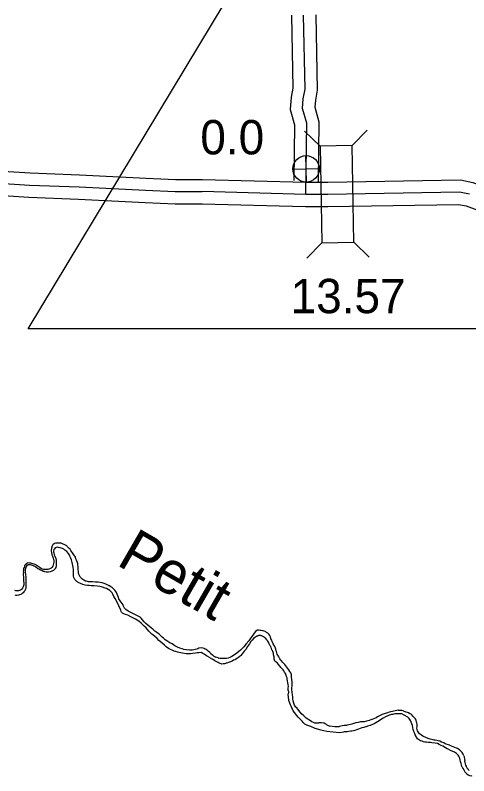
# Model space of a CAD drawing. Extents: x 31699 to 244310, y -8841 to 11474.
# Drawn here: x 95324 to 95696, y 1592 to 2216 of the extents above; entities that cross this region are included whole.
import ezdxf

# ---------------------------------------------------------------- set-up
doc = ezdxf.new("R2010")
doc.units = 0
for name, color, linetype in [('B_Logo', 7, 'Continuous'), ('Level 21', 7, 'Continuous'), ('Level 48', 7, 'Continuous'), ('Level 55', 7, 'Continuous'), ('R_Draft', 7, 'Continuous'), ('R_XS_EARTHWORK_STAGE1', 7, 'Continuous'), ('R_XS_EARTHWORK_STAGE2', 7, 'Continuous'), ('S_WALL', 7, 'Continuous'), ('S_WALL_ANNOT', 7, 'Continuous')]:
    doc.layers.add(name, color=color, linetype=linetype)

msp = doc.modelspace()

# ---------------------------------------------------------------- linework, layer by layer
at = {"layer": 'B_Logo'}
for points in [[(95561.82, 2068.92), (95562.65, 2127.19), (95559.21, 2139.47), (95559.82, 2147.38), (95561.29, 2155.11), (95560.06, 2216)], [(95277.09, 2080.29), (95335.22, 2076.56), (95375.88, 2075.02), (95430.52, 2072.22), (95454.83, 2071.23), (95476.85, 2071.13)], [(95696.17, 2069.05), (95687.86, 2070.71), (95579.89, 2068.84), (95561.82, 2068.92), (95476.85, 2071.13)]]:
    msp.add_lwpolyline(points, dxfattribs=at)
at = {"layer": 'Level 21'}
for p, q in [((95562.34, 2078.96), (95561.84, 2100.66)), ((95551.24, 2089.56), (95572.94, 2090.06))]:
    msp.add_line(p, q, dxfattribs=at)
msp.add_circle((95562.09, 2089.81), 10.85, dxfattribs=at)
at = {"layer": 'Level 48'}
msp.add_lwpolyline([(95334.06, 1958.66), (95721.29, 2600.96), (96084.06, 1958.66)], close=True, dxfattribs=at)
at = {"layer": 'Level 55'}
for points in [[(95550.06, 2215.8), (95551.27, 2155.95), (95549.89, 2148.7), (95549.11, 2138.48), (95552.63, 2125.88), (95551.98, 2080.35)], [(95570.06, 2216.2), (95571.31, 2154.26), (95569.75, 2146.05), (95569.32, 2140.47), (95572.67, 2128.49), (95571.97, 2079.47)]]:
    msp.add_lwpolyline(points, dxfattribs=at)
at = {"layer": 'R_Draft'}
for points in [[(95372.9, 1771.45), (95371.18, 1774.02), (95370.5, 1774.87), (95369.81, 1775.86), (95369.26, 1776.79), (95368.5, 1777.84), (95367.89, 1778.43), (95367, 1779.35), (95366.19, 1780.2), (95365.85, 1780.53), (95364.83, 1781.17), (95364.16, 1781.56), (95362.34, 1782.33), (95361.13, 1782.77), (95359.59, 1782.87), (95359.06, 1782.86), (95357.99, 1782.84), (95357.53, 1782.83), (95356.73, 1782.68), (95355.67, 1782.4), (95355.4, 1782.26), (95354.75, 1781.78), (95354.16, 1781.16), (95353.9, 1780.49), (95353.34, 1778.81), (95352.98, 1776.67), (95353.29, 1774.67), (95353.5, 1773.94), (95353.72, 1773.14), (95354.14, 1772.08), (95354.49, 1771.29)], [(95483.44, 1688.66), (95480.53, 1690.34), (95478.64, 1691.64), (95477.36, 1692.35), (95475.94, 1693.05), (95474.08, 1692.95), (95473.01, 1692.8), (95471.48, 1692.5), (95469.29, 1692.26), (95467.42, 1692.02), (95463.75, 1691.95), (95460.61, 1692.49), (95457.92, 1693.17), (95453.9, 1694.16), (95449.32, 1696.47), (95447.43, 1697.7), (95445.86, 1699.08), (95443.75, 1701.17), (95441.31, 1703.06), (95439.88, 1704.7), (95437.84, 1706.47), (95435.61, 1708.09), (95433.22, 1710.72), (95430.84, 1713.27), (95429.27, 1714.78), (95426.76, 1717.07), (95424.85, 1718.9), (95422.08, 1720.58), (95418.44, 1722.51), (95415.82, 1723.73), (95414.07, 1724.43), (95412.72, 1724.94), (95411.64, 1725.45), (95410.76, 1726.17), (95410.55, 1726.83), (95410.26, 1727.83), (95406.79, 1734.91), (95405.54, 1737.42), (95404.5, 1739.01), (95403.73, 1740.93), (95402.97, 1742.18), (95401.27, 1743.89), (95399.85, 1744.73), (95398.5, 1745.57), (95397.42, 1746.01), (95395.14, 1746.84), (95393.06, 1747.2), (95390.92, 1747.56), (95387.92, 1747.76), (95385.78, 1747.86), (95384.31, 1747.96), (95382.77, 1748.13), (95380.9, 1748.36), (95379.02, 1748.92), (95377.07, 1749.69), (95375.31, 1750.65), (95374.64, 1750.98), (95374.16, 1751.43), (95373.69, 1751.76), (95373.22, 1752.15), (95372.87, 1752.54), (95372.53, 1753.14), (95371.98, 1754), (95371.7, 1754.66), (95371.48, 1755.66), (95371.39, 1756.66), (95371.31, 1760.86), (95370.99, 1763.19), (95370.32, 1766.92), (95369.74, 1769.18), (95369.25, 1770.64), (95368.48, 1772.23), (95367.79, 1773.42), (95367.17, 1774.47), (95365.8, 1775.98), (95364.38, 1777.16), (95363.37, 1777.81), (95362.35, 1778.39), (95361.28, 1778.77), (95360.34, 1779.08), (95359, 1779.32), (95358.26, 1779.44), (95357.07, 1779.22), (95356.34, 1778.87), (95355.75, 1778.26), (95355.36, 1777.51), (95355.05, 1776.44), (95355.07, 1775.64), (95355.22, 1774.77), (95355.45, 1773.31), (95356.14, 1772.19), (95356.97, 1770.33), (95357.27, 1768.87), (95357.18, 1766.86), (95357.14, 1765.53), (95357.03, 1764.19), (95356.79, 1762.78), (95356.41, 1761.97), (95356.02, 1761.36), (95355.36, 1760.68), (95354.04, 1760.19)], [(95355.3, 1767.29), (95354.68, 1765.01), (95354.3, 1763.87), (95353.72, 1762.92), (95353.33, 1762.51), (95352.93, 1762.24), (95351.88, 1761.68), (95351.01, 1761.4), (95350.35, 1761.25), (95349.48, 1761.1), (95347.88, 1761.2), (95346.95, 1761.25), (95345.13, 1761.88), (95343.92, 1762.53), (95343.17, 1763.18), (95342.9, 1763.38), (95342.43, 1763.77), (95341.68, 1764.35), (95341.14, 1764.74), (95340.06, 1765.26), (95339.12, 1765.57), (95337.24, 1766.14), (95336.3, 1766.32), (95335.23, 1766.36), (95334.03, 1766.74), (95332.84, 1766.18), (95332.18, 1765.44), (95331.92, 1765.23), (95331.53, 1764.76), (95331.15, 1763.95), (95330.77, 1762.94), (95330.45, 1762), (95330.33, 1761.19), (95330.22, 1760.19), (95330.16, 1759.92), (95330.25, 1758.65), (95330.14, 1757.25), (95330.33, 1754.71), (95330.49, 1753.45), (95330.39, 1751.57), (95330.55, 1750.17), (95330.57, 1749.11), (95330.58, 1748.71), (95330.21, 1746.96), (95329.64, 1745.88), (95328.66, 1744.86), (95327.8, 1744.38), (95326.14, 1743.68), (95325.28, 1743.59), (95324.14, 1743.7), (95323.33, 1744.09)], [(95354.49, 1771.29), (95354.74, 1770.41), (95355.05, 1769.49), (95355.19, 1768.86), (95355.25, 1768.25), (95355.3, 1767.29)], [(95483.28, 1693.13), (95481.66, 1694.3), (95480.91, 1695.09), (95480.23, 1695.54), (95479.35, 1695.99), (95478.55, 1696.38), (95477.47, 1696.76), (95476.13, 1696.87), (95474.27, 1696.63), (95473.28, 1696.21), (95472.61, 1695.99), (95471.22, 1695.57), (95470.09, 1695.34), (95468.7, 1695.12), (95467.56, 1694.96), (95466.5, 1695.01), (95464.02, 1695.29), (95461.94, 1695.72), (95460.47, 1696.16), (95458.59, 1696.65), (95456.57, 1697.62), (95454.48, 1698.58), (95452.32, 1700.14), (95450.43, 1701.17), (95448.67, 1702.14), (95446.64, 1703.43), (95445.15, 1704.87), (95444.2, 1705.59), (95442.98, 1706.77), (95441.48, 1708.14), (95439.65, 1709.44), (95438.16, 1710.68), (95436.67, 1711.99), (95435.38, 1712.96), (95433.89, 1714.14), (95432.32, 1715.64), (95430.63, 1716.88), (95429.27, 1718.25), (95427.97, 1719.83), (95426.87, 1721.34), (95425.92, 1722.19), (95424.51, 1722.83), (95422.69, 1723.73), (95420.46, 1724.89), (95418.98, 1725.6), (95417.83, 1726.24), (95416.62, 1726.75), (95416.15, 1726.94), (95416.08, 1727.01), (95414.32, 1728.38), (95413.3, 1729.63), (95412.33, 1731.21), (95411.5, 1732.93), (95410.26, 1734.64), (95408.67, 1737.28), (95408.25, 1738.35), (95407.63, 1739.6), (95407.07, 1740.99), (95406.5, 1742.39), (95405.95, 1743.24), (95405.2, 1744.3), (95404.45, 1745.08), (95403.7, 1745.8), (95403.02, 1746.32), (95402.08, 1746.97), (95400.79, 1747.68), (95400.46, 1747.88), (95399.85, 1748.47), (95399.04, 1748.65), (95398.44, 1748.91), (95397.36, 1749.35), (95396.42, 1749.73), (95394.81, 1750.17), (95391.53, 1750.71), (95390.19, 1750.88), (95389.39, 1750.93), (95386.98, 1751.02), (95385.11, 1751.05), (95383.78, 1751.22), (95382.97, 1751.34), (95381.7, 1751.72), (95381.16, 1751.77), (95379.75, 1752.48), (95378.26, 1753.45), (95377.72, 1753.98), (95377.3, 1754.57), (95376.62, 1755.49), (95376.2, 1756.42), (95375.78, 1757.41), (95375.56, 1758.21), (95375.41, 1759.14), (95375.4, 1759.81), (95375.24, 1761.01), (95375.15, 1762.34), (95375.19, 1763.48), (95374.96, 1765.08), (95374.81, 1766.21), (95374.25, 1767.47), (95373.82, 1768.99), (95373.4, 1769.99), (95372.9, 1771.45)], [(95354.04, 1760.19), (95352.92, 1759.7), (95352.12, 1759.42), (95350.99, 1759.13), (95350.19, 1759.04), (95349.59, 1759.03), (95349.06, 1759.02), (95347.92, 1759.2), (95347.18, 1759.45), (95346.38, 1759.7), (95345.5, 1760.29), (95344.42, 1760.67), (95342.87, 1761.44), (95341.93, 1761.95), (95340.51, 1762.99), (95339.56, 1763.58), (95338.48, 1764.16), (95336.8, 1764.79), (95336.13, 1764.98), (95335.19, 1765.09), (95334.13, 1764.94), (95332.95, 1764.05), (95332.23, 1763.17), (95331.91, 1762.22), (95331.6, 1761.02), (95331.7, 1759.68), (95331.85, 1758.82), (95332.01, 1757.28), (95332.2, 1754.75), (95332.34, 1751.08), (95332.25, 1748.67), (95332.2, 1747.6), (95332.15, 1746.8), (95332.18, 1745.53), (95331.8, 1744.46), (95331.41, 1743.78), (95331.02, 1743.24), (95330.7, 1742.76), (95329.98, 1741.95), (95329.32, 1741.4), (95328.73, 1740.92), (95328.14, 1740.64), (95327.14, 1740.42), (95326.15, 1740.2), (95325.02, 1739.98), (95324.55, 1739.9), (95324.22, 1739.9), (95323.41, 1740.08)], [(95550.69, 1667.29), (95550.64, 1669.03), (95550.51, 1670.9), (95550.19, 1672.84), (95550.06, 1674.71), (95549.54, 1676.32), (95548.81, 1677.66), (95548.02, 1678.93), (95546.37, 1681.21), (95545.57, 1682.15), (95544.58, 1683.22), (95543.78, 1684.03), (95542.65, 1685.24), (95541.93, 1686.18), (95541.33, 1686.78), (95540.54, 1688.05), (95539.35, 1690), (95538.42, 1691.8), (95537.83, 1693.88), (95537.57, 1694.62), (95537.18, 1695.89), (95536.72, 1697.43), (95536.39, 1698.03), (95535.2, 1700.37), (95534.28, 1702.12), (95533.88, 1703.32), (95533.22, 1704.46), (95533.22, 1704.59), (95532.9, 1706), (95532.3, 1707.07), (95531.51, 1708.21), (95530.78, 1708.95), (95529.72, 1709.62), (95529.18, 1709.96), (95528.45, 1710.23), (95526.99, 1710.83), (95526.26, 1710.97), (95525.13, 1711.11), (95524.53, 1711.18), (95523.4, 1711.32), (95522.8, 1711.38), (95522, 1711.32), (95521.66, 1711.26), (95520.53, 1710.32), (95519.59, 1709.12), (95518.92, 1708.19), (95518.38, 1707.32), (95516.77, 1705.06), (95515.09, 1702.72), (95512.88, 1700.13), (95511.14, 1697.73), (95508.4, 1695), (95506.99, 1693.93), (95505.19, 1692.67), (95503.25, 1691.27), (95501.11, 1689.88), (95499.51, 1689.08), (95498.11, 1688.55), (95496.71, 1688.09), (95496.44, 1688.09), (95495.11, 1688.23), (95494.31, 1688.23), (95493.24, 1688.23), (95492.24, 1688.17), (95491.24, 1688.24), (95490.38, 1688.38), (95490.45, 1688.58), (95489.05, 1688.92), (95488.12, 1689.39)], [(95559.62, 1635.74), (95559.07, 1636.44), (95558.28, 1637.38), (95556.95, 1638.72), (95555.69, 1640), (95554.43, 1641.47), (95552.58, 1643.88), (95551.45, 1645.23), (95550.66, 1647.23), (95549.74, 1649.18), (95549.28, 1650.18), (95548.69, 1651.52), (95548.36, 1652.52), (95548.03, 1653.8), (95547.84, 1654.53), (95547.64, 1656), (95547.58, 1657.07), (95547.52, 1658.54), (95547.66, 1659.68), (95547.93, 1660.28), (95548.07, 1660.88), (95547.8, 1661.35), (95547.47, 1662.22), (95547.41, 1663.42), (95547.48, 1664.16), (95547.62, 1665.36), (95547.36, 1666.77), (95546.65, 1671.32), (95546.46, 1672.25), (95545.93, 1673.46), (95545.73, 1674.33), (95545.21, 1675.87), (95544.48, 1676.87), (95543.89, 1678.01), (95543.42, 1678.95), (95542.3, 1680.09), (95541.5, 1680.9), (95540.9, 1681.63), (95540.18, 1682.3), (95539.65, 1682.91), (95539.18, 1683.58), (95538.52, 1684.25), (95537.26, 1685.39), (95536.46, 1686.13), (95536.2, 1686.8), (95536, 1687.67), (95535.88, 1688.61), (95535.81, 1689.54), (95535.68, 1690.41), (95535.42, 1691.35), (95535.42, 1691.55), (95535.49, 1692.08), (95535.36, 1692.68), (95534.9, 1693.96), (95534.44, 1694.76), (95534.11, 1695.43), (95533.71, 1696.3), (95533.52, 1696.84), (95533.06, 1697.97), (95532.66, 1698.65), (95532.13, 1699.72), (95531.8, 1700.32), (95531.14, 1701.53), (95530.68, 1702.33), (95530.28, 1703), (95529.82, 1703.6), (95528.96, 1704.68), (95528.36, 1705.21), (95527.9, 1705.55), (95527.23, 1705.95), (95526.7, 1706.22), (95526.3, 1706.56), (95526.24, 1706.63), (95525.84, 1706.76), (95525.37, 1706.9), (95525.04, 1706.96), (95524.64, 1706.97), (95524.31, 1706.97), (95523.91, 1707.1), (95523.11, 1706.97), (95522.77, 1706.91), (95522.51, 1706.77), (95522.17, 1706.64), (95521.71, 1706.44), (95521.31, 1706.24), (95520.7, 1705.84), (95520.17, 1705.45), (95518.97, 1704.71), (95517.76, 1703.25), (95516.89, 1702.12), (95515.82, 1700.25), (95514.88, 1699.18), (95514.07, 1698.05), (95512.6, 1695.71), (95511.26, 1694.18), (95510.58, 1693.11), (95509.65, 1692.05), (95508.51, 1690.78), (95508.04, 1690.18), (95507.17, 1689.45), (95506.64, 1689.12)], [(95483.28, 1693.13), (95484.07, 1692.4), (95485.27, 1691.26), (95486.47, 1690.24), (95487.61, 1689.7), (95488.12, 1689.39)], [(95483.44, 1688.66), (95485.25, 1687.66)], [(95506.64, 1689.12), (95505.9, 1688.45), (95505.37, 1688.12), (95504.3, 1687.46), (95503.56, 1687.19), (95502.69, 1686.73), (95501.56, 1686.06), (95500.89, 1685.67), (95499.42, 1685.14), (95498.49, 1684.87), (95497.22, 1684.48), (95496.49, 1684.28), (95495.89, 1684.21), (95495.09, 1683.95), (95494.15, 1683.75), (95493.02, 1683.69), (95492.55, 1683.76), (95491.69, 1684.03), (95490.69, 1684.5), (95490.1, 1684.84), (95488.9, 1685.51), (95488.37, 1685.78), (95487.17, 1686.32), (95486.18, 1687.19), (95485.25, 1687.66)], [(95662.25, 1622.47), (95658.47, 1624.29), (95657.73, 1624.63), (95656.61, 1625.3), (95655.88, 1625.77), (95655.21, 1626.31), (95653.95, 1627.98), (95653.36, 1628.92), (95653.16, 1629.99), (95653.04, 1631.13), (95653.17, 1632.06), (95653.25, 1633.33), (95653.19, 1634.4), (95652.86, 1635.41), (95652.73, 1636.01), (95652.4, 1637.28), (95651.81, 1638.69), (95651.48, 1639.09), (95650.15, 1640.37), (95649.69, 1640.9), (95648.69, 1642.11), (95648.16, 1642.45), (95647.17, 1642.92), (95645.97, 1643.52), (95643.24, 1644.47), (95641.98, 1645.14), (95641.71, 1645.35), (95640.72, 1645.68), (95637.92, 1645.69), (95637.59, 1645.76), (95636.25, 1645.57), (95635.05, 1645.24), (95634.05, 1645.04), (95633.05, 1644.84), (95631.59, 1644.52), (95630.18, 1644.12), (95628.85, 1643.72), (95627.92, 1643.39), (95626.98, 1643.13), (95626.05, 1642.8), (95624.38, 1642.2), (95622.91, 1641.54), (95620.57, 1640.28), (95619.44, 1639.55), (95616.84, 1638.49), (95615.1, 1637.83), (95613.7, 1637.3), (95611.76, 1636.7), (95609.83, 1636.38), (95606.77, 1636.19), (95604.7, 1635.73), (95602.77, 1635.47), (95599.56, 1634.48), (95598.56, 1634.15), (95595.83, 1633.56), (95594.89, 1633.36), (95593.36, 1633.16), (95591.76, 1632.97), (95590.5, 1632.64), (95589.16, 1632.31), (95588.83, 1632.25), (95587.1, 1632.25), (95585.83, 1632.12), (95585.56, 1632.13), (95581.57, 1632.81), (95581.37, 1632.81), (95580.37, 1633.01), (95579.44, 1633.55), (95578.71, 1634.02), (95577.71, 1634.56), (95576.92, 1635.1), (95576.25, 1635.3), (95574.72, 1635.44), (95573.79, 1635.45), (95572.92, 1635.32), (95572.32, 1635.12), (95571.66, 1635.05), (95570.39, 1635.06), (95569.32, 1635.2), (95568.26, 1635.6), (95566.67, 1636.34), (95565.74, 1636.95), (95564.34, 1637.89), (95563.54, 1638.36), (95562.08, 1639.37), (95560.16, 1641.11), (95558.3, 1642.93), (95557.24, 1644.13), (95555.19, 1646.68), (95554.4, 1647.69), (95553.67, 1648.36), (95552.48, 1650.04), (95551.95, 1651.51), (95551.36, 1653.45), (95551.3, 1655.05), (95551.18, 1656.86), (95550.92, 1658.46), (95550.41, 1662.68), (95550.41, 1664.15), (95550.62, 1665.82), (95550.69, 1667.29)], [(95690.24, 1598.8), (95690.18, 1598.96), (95689.92, 1599.7), (95689.46, 1600.91), (95689.2, 1602.11), (95688.81, 1603.85), (95688.48, 1604.79), (95688.09, 1606.06), (95687.89, 1606.93), (95687.63, 1607.46), (95687.43, 1608.07), (95686.7, 1608.87), (95685.44, 1610.15), (95683.78, 1611.36), (95680.59, 1612.64), (95678.73, 1613.72), (95677.67, 1614.19), (95676.47, 1614.93), (95674.28, 1616.21), (95672.82, 1616.88), (95671.29, 1617.55), (95669.83, 1618.5), (95667.97, 1618.84), (95665.24, 1619.12), (95664.04, 1619.25), (95662.57, 1619.26), (95660.77, 1619.47), (95659.58, 1619.61), (95658.44, 1619.88), (95657.38, 1620.28), (95655.78, 1620.76), (95653.53, 1622.44), (95652.67, 1623.64), (95652.4, 1624.18), (95651.61, 1625.72), (95650.89, 1627.19), (95650.49, 1628.4), (95650.03, 1629.87), (95649.64, 1631.74), (95649.32, 1633.15), (95648.72, 1634.69), (95648.26, 1635.96), (95647.8, 1637.43), (95646.68, 1638.98), (95645.49, 1639.98), (95642.63, 1641.8), (95640.7, 1642.74), (95639.37, 1642.95), (95637.84, 1642.82), (95635.04, 1642.7), (95634.04, 1642.63), (95633.11, 1642.37), (95632.11, 1642.17), (95631.24, 1641.98), (95630.17, 1641.71), (95629.04, 1641.12), (95627.3, 1640.39), (95625.23, 1639.33), (95623.96, 1638.39), (95622.09, 1637.2), (95620.62, 1636.2), (95617.88, 1634.67), (95616.55, 1634.08), (95614.54, 1633.22), (95612.54, 1632.62), (95611.34, 1632.16), (95610.74, 1632.03), (95609.41, 1631.7), (95607.81, 1631.24), (95604.94, 1630.38), (95603.4, 1629.78), (95602.14, 1629.25), (95601.07, 1628.92), (95599.73, 1628.59), (95598.67, 1628.53), (95597.2, 1628.34), (95596, 1628.14), (95594.47, 1628.01), (95593.01, 1628.02)], [(95559.62, 1635.74), (95560.79, 1634.7), (95562.53, 1633.74), (95565.59, 1632.66), (95569.37, 1631.1), (95574.05, 1629.72), (95579.09, 1628.7), (95584.31, 1627.98), (95589.53, 1627.62), (95593.01, 1628.02)], [(95691.51, 1608.41), (95691.17, 1608.99), (95690.57, 1610.26), (95690.04, 1611), (95689.32, 1612), (95688.19, 1613.08), (95687.06, 1613.88), (95686.13, 1614.36), (95685.4, 1614.69), (95684.14, 1615.3), (95681.34, 1616.31), (95679.75, 1617.25), (95676.16, 1618.34), (95674.96, 1618.94), (95673.17, 1619.69), (95671.84, 1620.29), (95670.44, 1620.77), (95669.24, 1620.91), (95668.04, 1621.11), (95667.24, 1621.25), (95666.18, 1621.52), (95664.98, 1621.72), (95663.85, 1622), (95663.05, 1622.27), (95662.25, 1622.47)], [(95691.51, 1608.41), (95691.7, 1607.85), (95691.82, 1607.07), (95692, 1605.81), (95692.24, 1604.63)], [(95693.12, 1600.62), (95692.86, 1601.76), (95692.67, 1603.03), (95692.34, 1604.3), (95692.24, 1604.63)], [(95690.24, 1598.8), (95690.74, 1597.94), (95691.34, 1596.8), (95692.36, 1595.24), (95693.68, 1593.86), (95694.94, 1592.66), (95696.02, 1592.12), (95697.4, 1592), (95698.15, 1592.25)], [(95695.83, 1596.27), (95695.37, 1597.01), (95695.17, 1597.21), (95694.64, 1597.81), (95694.24, 1598.21), (95694.05, 1598.48), (95693.85, 1598.82), (95693.72, 1599.29), (95693.52, 1599.82), (95693.12, 1600.62)]]:
    msp.add_lwpolyline(points, dxfattribs=at)
at = {"layer": 'R_XS_EARTHWORK_STAGE1'}
for p, q in [((95599.91, 2108.88), (95612.14, 2121.54)), ((95573.51, 2108.42), (95560.86, 2120.65)), ((95574.89, 2029.24), (95562.66, 2016.58)), ((95601.28, 2029.69), (95613.94, 2017.47))]:
    msp.add_line(p, q, dxfattribs=at)
msp.add_lwpolyline([(95601.28, 2029.69), (95599.91, 2108.88), (95573.51, 2108.42), (95574.89, 2029.24)], close=True, dxfattribs=at)
at = {"layer": 'R_XS_EARTHWORK_STAGE2'}
for points in [[(95277.99, 2090.25), (95335.73, 2086.55), (95376.33, 2085.01), (95430.98, 2082.21), (95455.05, 2081.23), (95476.89, 2081.13)], [(95477.11, 2081.13), (95561.97, 2078.91), (95579.83, 2078.84), (95688.76, 2080.72), (95698.91, 2078.69), (95750.63, 2059.39), (95758.27, 2056.63), (95764.82, 2056.38), (95810.77, 2066.71), (95821.03, 2067.69), (95900.36, 2058.59), (96019.33, 2046.8), (96031.05, 2051.4), (96061.52, 2075.29), (96072.83, 2079.52), (96168.02, 2077.54), (96176.94, 2079.25), (96227.31, 2090.28), (96275.68, 2089.96)], [(95276.2, 2070.33), (95334.71, 2066.57), (95375.44, 2065.03), (95430.06, 2062.23), (95454.6, 2061.23), (95476.8, 2061.13)], [(95476.59, 2061.13), (95561.67, 2058.92), (95579.96, 2058.84), (95686.95, 2060.69), (95693.42, 2059.4), (95743.73, 2040.62), (95754.39, 2036.76), (95766.66, 2036.29), (95813.93, 2046.92), (95820.84, 2047.58), (95898.23, 2038.71), (96022.15, 2026.43), (96041.08, 2033.85), (96071.43, 2057.64), (96076.24, 2059.44), (96169.71, 2057.51), (96180.96, 2059.66), (96229.4, 2070.26), (96278, 2069.94)]]:
    msp.add_lwpolyline(points, dxfattribs=at)

# ---------------------------------------------------------------- texts
at = {"layer": 'R_Draft'}
msp.add_text('Petit', height=35.2, rotation=330, dxfattribs=at).set_placement((95405.66, 1765.54))
at = {"layer": 'S_WALL'}
msp.add_text('13.57', height=28.16, dxfattribs=at).set_placement((95549.42, 1971.45))
at = {"layer": 'S_WALL_ANNOT'}
msp.add_text('0.0', height=28.16, dxfattribs=at).set_placement((95475.38, 2101.71))

doc.saveas('drawing.dxf')
